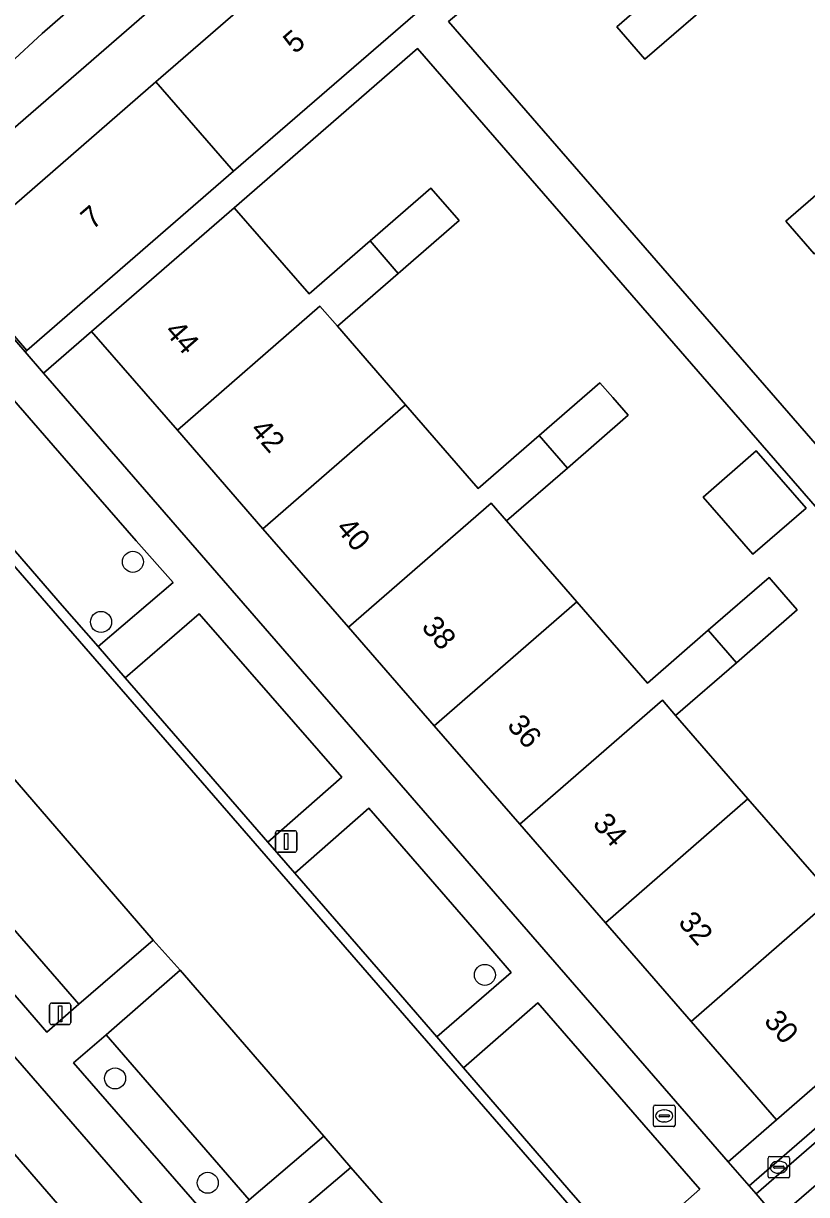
# Model space of a CAD drawing. Extents: x 155887 to 156869, y 383880 to 384678.
# Drawn here: x 156593 to 156629.4, y 384061.4 to 384115.9 of the extents above; entities that cross this region are included whole.
import ezdxf

# ---------------------------------------------------------------- set-up
doc = ezdxf.new("R2010")
doc.units = 0
for name, color, linetype in [('IMGEO_Berm_groen', 7, 'Continuous'), ('IMGEO_Boom', 7, 'Continuous'), ('IMGEO_Brandkraan', 7, 'Continuous'), ('IMGEO_Erf', 7, 'Continuous'), ('IMGEO_Kolk', 7, 'Continuous'), ('IMGEO_Lichtmast', 7, 'Continuous'), ('IMGEO_Pand', 7, 'Continuous'), ('IMGEO_Pand_nummerreeks', 7, 'Continuous'), ('IMGEO_Parkeervlak_open', 7, 'Continuous'), ('IMGEO_Rijbaan_lokaal_gesloten', 7, 'Continuous'), ('IMGEO_Rijbaan_lokaal_open', 7, 'Continuous'), ('IMGEO_Voetpad_open', 7, 'Continuous')]:
    doc.layers.add(name, color=color, linetype=linetype)

msp = doc.modelspace()

# ---------------------------------------------------------------- linework, layer by layer
at = {"layer": 'IMGEO_Berm_groen'}
for points in [[(156588.905, 384077.888), (156587.433, 384076.599), (156594.055, 384068.957), (156595.54, 384070.25)], [(156596.818, 384068.832), (156595.295, 384067.53), (156601.979, 384059.84), (156603.477, 384061.151)]]:
    msp.add_lwpolyline(points, close=True, dxfattribs=at)
at = {"layer": 'IMGEO_Boom'}
for centre in [(156598.061, 384090.837), (156596.58, 384088.039), (156614.434, 384071.617), (156597.234, 384066.801), (156601.543, 384061.942)]:
    msp.add_circle(centre, 0.489, dxfattribs=at)
at = {"layer": 'IMGEO_Brandkraan'}
for p, q in [((156622.277, 384064.629), (156622.277, 384065.481)), ((156622.352, 384065.555), (156623.204, 384065.555)), ((156622.579, 384065.098), (156622.977, 384065.098)), ((156622.765, 384065.335), (156622.79, 384065.335)), ((156623.278, 384065.481), (156623.278, 384064.629)), ((156623.204, 384064.555), (156622.352, 384064.555)), ((156622.536, 384065.049), (156622.536, 384065.061)), ((156622.974, 384065.012), (156622.576, 384065.012)), ((156622.788, 384064.775), (156622.763, 384064.775)), ((156623.02, 384065.061), (156623.02, 384065.049))]:
    msp.add_line(p, q, dxfattribs=at)
for points in [[(156622.277, 384064.629), (156622.277, 384065.481)], [(156622.352, 384065.555), (156623.204, 384065.555)], [(156623.278, 384065.481), (156623.278, 384064.629)], [(156623.204, 384064.555), (156622.352, 384064.555)]]:
    msp.add_lwpolyline(points, dxfattribs=at)
for centre, radius, start, end in [((156622.354, 384065.479), 0.0765, 91.552, 178.448), ((156622.354, 384065.479), 0.0765, 91.552, 178.448), ((156622.576, 384065.058), 0.0403, 85.8775, 175.7526), ((156622.981, 384065.06), 0.0386, 1.7309, 96.639), ((156623.202, 384065.479), 0.0765, 1.552, 88.448), ((156623.202, 384065.479), 0.0765, 1.552, 88.448), ((156622.354, 384064.631), 0.0765, 181.552, 268.448), ((156622.354, 384064.631), 0.0765, 181.552, 268.448), ((156622.573, 384065.048), 0.0366, 178.938, 274.7102), ((156622.977, 384065.055), 0.043, 264.8664, 352.4533), ((156623.202, 384064.631), 0.0765, 271.552, 358.448), ((156623.202, 384064.631), 0.0765, 271.552, 358.448)]:
    msp.add_arc(centre, radius, start, end, dxfattribs=at)
for centre, major_axis, ratio, start_param, end_param in [((156622.764, 384065.055), (-0.387, 0.002), 0.722429, 4.712389, 7.853982), ((156622.789, 384065.055), (-0.39, 0.002), 0.717154, 1.570796, 4.712389)]:
    msp.add_ellipse(centre, major_axis=major_axis, ratio=ratio, start_param=start_param, end_param=end_param, dxfattribs=at)
at = {"layer": 'IMGEO_Erf'}
for points in [[(156599.132, 384113.164), (156608.489, 384121.292), (156617.846, 384129.421), (156627.191, 384137.539), (156631.854, 384132.164), (156635.784, 384127.635), (156639.715, 384123.104), (156643.645, 384118.575), (156647.577, 384114.044), (156651.506, 384109.515), (156655.438, 384104.984), (156659.368, 384100.453), (156663.489, 384095.704), (156664.364, 384096.46), (156626.242, 384140.297), (156587.667, 384106.816), (156589.344, 384104.881), (156593.045, 384100.611), (156593.133, 384100.673), (156589.53, 384104.822)], [(156608.096, 384087.792), (156604.113, 384092.376), (156600.131, 384096.96), (156596.143, 384101.55), (156593.911, 384099.613), (156625.75, 384062.919), (156628.001, 384064.879), (156624.025, 384069.455), (156620.042, 384074.04), (156616.061, 384078.623), (156612.078, 384083.208)], [(156624.585, 384093.852), (156627.059, 384096.001), (156629.373, 384093.337), (156626.9, 384091.188)], [(156577.371, 384085.262), (156575.131, 384083.315), (156579.116, 384078.729), (156583.1, 384074.145), (156587.084, 384069.561), (156591.067, 384064.978), (156595.051, 384060.394), (156599.034, 384055.811), (156603.017, 384051.226), (156607.005, 384046.638), (156609.255, 384048.581)], [(156646.204, 384043.928), (156642.223, 384048.506), (156638.243, 384053.084), (156634.262, 384057.662), (156630.286, 384062.235), (156628.032, 384060.288), (156663.829, 384019.095), (156666.095, 384021.051), (156662.126, 384025.616), (156658.145, 384030.194), (156654.165, 384034.772), (156650.184, 384039.35)]]:
    msp.add_lwpolyline(points, close=True, dxfattribs=at)
for points in [[(156632.493, 384116.827), (156629.214, 384120.6), (156625.584, 384117.444), (156621.881, 384114.226), (156620.57, 384115.735), (156624.273, 384118.953), (156627.903, 384122.109), (156624.624, 384125.881), (156612.746, 384115.979), (156644.608, 384079.3)], [(156643.166, 384078.047), (156611.304, 384114.726), (156602.78, 384107.311), (156606.26, 384103.305), (156609.091, 384105.765), (156611.922, 384108.224), (156613.234, 384106.714), (156610.403, 384104.255), (156607.572, 384101.795), (156610.742, 384098.146), (156614.127, 384094.249), (156616.958, 384096.709), (156619.789, 384099.168), (156620.381, 384098.486), (156621.101, 384097.658), (156618.27, 384095.199), (156615.439, 384092.739), (156618.706, 384088.978), (156621.994, 384085.194), (156624.824, 384087.653), (156627.655, 384090.113), (156628.347, 384089.317), (156628.967, 384088.603), (156626.136, 384086.144), (156623.305, 384083.684), (156626.671, 384079.81), (156629.857, 384076.142)], [(156629.75, 384105.172), (156628.439, 384106.681), (156632.142, 384109.899)]]:
    msp.add_lwpolyline(points, dxfattribs=at)
at = {"layer": 'IMGEO_Kolk'}
for p, q in [((156627.607, 384062.242), (156627.607, 384063.094)), ((156627.682, 384063.168), (156628.534, 384063.168)), ((156628.095, 384062.948), (156628.12, 384062.948)), ((156628.608, 384063.094), (156628.608, 384062.242)), ((156627.866, 384062.662), (156627.866, 384062.674)), ((156628.304, 384062.625), (156627.906, 384062.625)), ((156627.909, 384062.711), (156628.307, 384062.711)), ((156628.118, 384062.388), (156628.093, 384062.388)), ((156628.35, 384062.674), (156628.35, 384062.662)), ((156628.534, 384062.168), (156627.682, 384062.168))]:
    msp.add_line(p, q, dxfattribs=at)
for points in [[(156627.607, 384062.242), (156627.607, 384063.094)], [(156627.682, 384063.168), (156628.534, 384063.168)], [(156628.608, 384063.094), (156628.608, 384062.242)], [(156628.534, 384062.168), (156627.682, 384062.168)]]:
    msp.add_lwpolyline(points, dxfattribs=at)
for centre, radius, start, end in [((156627.684, 384063.092), 0.0765, 91.552, 178.448), ((156627.684, 384063.092), 0.0765, 91.552, 178.448), ((156628.532, 384063.092), 0.0765, 1.552, 88.448), ((156628.532, 384063.092), 0.0765, 1.552, 88.448), ((156627.906, 384062.671), 0.0403, 85.8775, 175.7526), ((156627.903, 384062.661), 0.0366, 178.938, 274.7102), ((156628.307, 384062.668), 0.043, 264.8664, 352.4533), ((156628.311, 384062.673), 0.0386, 1.7309, 96.639), ((156627.684, 384062.244), 0.0765, 181.552, 268.448), ((156627.684, 384062.244), 0.0765, 181.552, 268.448), ((156628.532, 384062.244), 0.0765, 271.552, 358.448), ((156628.532, 384062.244), 0.0765, 271.552, 358.448)]:
    msp.add_arc(centre, radius, start, end, dxfattribs=at)
for centre, major_axis, ratio, start_param, end_param in [((156628.094, 384062.668), (-0.387, 0.002), 0.722429, 4.712389, 7.853982), ((156628.119, 384062.668), (-0.39, 0.002), 0.717154, 1.570796, 4.712389)]:
    msp.add_ellipse(centre, major_axis=major_axis, ratio=ratio, start_param=start_param, end_param=end_param, dxfattribs=at)
at = {"layer": 'IMGEO_Lichtmast'}
for p, q in [((156604.697, 384077.427), (156604.697, 384078.227)), ((156604.697, 384078.227), (156604.697, 384077.427)), ((156604.797, 384078.327), (156605.587, 384078.327)), ((156605.587, 384078.327), (156604.797, 384078.327)), ((156605.687, 384078.227), (156605.687, 384077.427)), ((156605.687, 384077.427), (156605.687, 384078.227)), ((156605.587, 384077.327), (156604.797, 384077.327)), ((156604.797, 384077.327), (156605.587, 384077.327)), ((156594.184, 384069.405), (156594.184, 384070.205)), ((156594.184, 384070.205), (156594.184, 384069.405)), ((156594.284, 384070.305), (156595.074, 384070.305)), ((156595.074, 384070.305), (156594.284, 384070.305)), ((156595.174, 384070.205), (156595.174, 384069.405)), ((156595.174, 384069.405), (156595.174, 384070.205)), ((156595.074, 384069.305), (156594.284, 384069.305)), ((156594.284, 384069.305), (156595.074, 384069.305))]:
    msp.add_line(p, q, dxfattribs=at)
for points in [[(156605.117, 384078.202), (156605.267, 384078.202), (156605.267, 384077.452), (156605.117, 384077.452), (156605.117, 384078.202)], [(156594.604, 384070.18), (156594.754, 384070.18), (156594.754, 384069.43), (156594.604, 384069.43), (156594.604, 384070.18)]]:
    msp.add_lwpolyline(points, dxfattribs=at)
for centre, start, end in [((156604.797, 384078.227), 90, 180), ((156604.797, 384078.227), 90, 180), ((156605.587, 384078.227), 0, 90), ((156605.587, 384078.227), 360, 90), ((156604.797, 384077.427), 180, 270), ((156604.797, 384077.427), 180, 270), ((156605.587, 384077.427), 270, 0), ((156605.587, 384077.427), 270, 0), ((156594.284, 384070.205), 90, 180), ((156594.284, 384070.205), 90, 180), ((156595.074, 384070.205), 0, 90), ((156595.074, 384070.205), 360, 90), ((156594.284, 384069.405), 180, 270), ((156594.284, 384069.405), 180, 270), ((156595.074, 384069.405), 270, 0), ((156595.074, 384069.405), 270, 0)]:
    msp.add_arc(centre, 0.1, start, end, dxfattribs=at)
at = {"layer": 'IMGEO_Pand'}
for points in [[(156612.102, 384117.132), (156608.489, 384121.292), (156599.132, 384113.164), (156602.741, 384109.01)], [(156625.584, 384117.444), (156624.273, 384118.953), (156620.57, 384115.735), (156621.881, 384114.226)], [(156599.132, 384113.164), (156589.53, 384104.822), (156593.133, 384100.673), (156602.741, 384109.01)], [(156632.142, 384109.899), (156628.439, 384106.681), (156629.75, 384105.172), (156633.453, 384108.39)], [(156613.234, 384106.714), (156611.922, 384108.224), (156609.091, 384105.765), (156610.403, 384104.255)], [(156602.78, 384107.311), (156596.143, 384101.55), (156600.131, 384096.96), (156606.761, 384102.729), (156607.572, 384101.795), (156610.403, 384104.255), (156609.091, 384105.765), (156606.26, 384103.305)], [(156607.572, 384101.795), (156606.761, 384102.729), (156600.131, 384096.96), (156604.113, 384092.376), (156610.742, 384098.146)], [(156621.101, 384097.658), (156620.381, 384098.486), (156619.789, 384099.168), (156616.958, 384096.709), (156618.27, 384095.199)], [(156610.742, 384098.146), (156604.113, 384092.376), (156608.096, 384087.792), (156614.724, 384093.562), (156615.439, 384092.739), (156618.27, 384095.199), (156616.958, 384096.709), (156614.127, 384094.249)], [(156626.9, 384091.188), (156629.373, 384093.337), (156627.059, 384096.001), (156624.585, 384093.852)], [(156615.439, 384092.739), (156614.724, 384093.562), (156608.096, 384087.792), (156612.078, 384083.208), (156618.706, 384088.978)], [(156628.967, 384088.603), (156628.347, 384089.317), (156627.655, 384090.113), (156624.824, 384087.653), (156626.136, 384086.144)], [(156618.706, 384088.978), (156612.078, 384083.208), (156616.061, 384078.623), (156622.689, 384084.393), (156623.305, 384083.684), (156626.136, 384086.144), (156624.824, 384087.653), (156621.994, 384085.194)], [(156623.305, 384083.684), (156622.689, 384084.393), (156616.061, 384078.623), (156620.042, 384074.04), (156626.671, 384079.81)], [(156626.671, 384079.81), (156620.042, 384074.04), (156624.025, 384069.455), (156630.654, 384075.225), (156631.169, 384074.633), (156634, 384077.092), (156632.688, 384078.602), (156629.857, 384076.142)], [(156631.169, 384074.633), (156630.654, 384075.225), (156624.025, 384069.455), (156628.001, 384064.879), (156634.638, 384070.639)], [(156595.051, 384060.394), (156591.067, 384064.978), (156584.465, 384059.242), (156587.749, 384055.461), (156588.447, 384054.657)]]:
    msp.add_lwpolyline(points, close=True, dxfattribs=at)
at = {"layer": 'IMGEO_Parkeervlak_open'}
for points in [[(156594.87, 384095.667), (156592.517, 384098.365), (156590.839, 384096.907), (156589.043, 384095.382), (156590.413, 384093.818), (156591.404, 384092.681), (156594.77, 384088.811), (156596.453, 384086.892), (156599.93, 384089.87), (156598.216, 384091.811)], [(156597.706, 384085.44), (156604.336, 384077.785), (156607.783, 384080.814), (156601.151, 384088.422)], [(156595.54, 384070.25), (156599, 384073.239), (156592.38, 384080.913), (156588.905, 384077.888)], [(156609.04, 384079.373), (156605.598, 384076.349), (156610.506, 384070.683), (156612.193, 384068.739), (156615.658, 384071.729), (156613.955, 384073.708)], [(156606.948, 384064.118), (156600.266, 384071.831), (156596.818, 384068.832), (156603.477, 384061.151)], [(156616.904, 384070.314), (156613.441, 384067.288), (156618.345, 384061.609), (156619.483, 384060.292), (156620.955, 384058.609), (156622.581, 384060.015), (156624.428, 384061.64), (156621.832, 384064.636)], [(156608.204, 384062.662), (156604.722, 384059.704), (156609.695, 384053.999), (156612.242, 384051.077), (156614.168, 384052.776), (156615.678, 384054.06), (156614.29, 384055.679), (156613.133, 384057.006)]]:
    msp.add_lwpolyline(points, close=True, dxfattribs=at)
at = {"layer": 'IMGEO_Rijbaan_lokaal_gesloten'}
for points in [[(156583.599, 384105.173), (156584.982, 384106.904), (156592.374, 384114.06), (156593.839, 384115.427), (156617.343, 384135.911), (156620.351, 384138.467), (156622.416, 384140.04), (156625.179, 384141.829), (156626.774, 384142.763), (156627.243, 384143.025), (156627.717, 384143.278), (156628.196, 384143.52), (156628.68, 384143.752), (156629.169, 384143.974), (156629.663, 384144.186)], [(156646.454, 384028.54), (156584.127, 384100.331), (156579.597, 384096.394), (156579.244, 384096.079), (156582.931, 384091.822), (156583.811, 384090.821), (156585.156, 384089.249), (156586.193, 384088.05), (156591.142, 384082.341), (156592.38, 384080.913), (156599, 384073.239), (156600.266, 384071.831), (156606.948, 384064.118), (156608.204, 384062.662), (156613.133, 384057.006), (156614.29, 384055.679), (156615.678, 384054.06), (156617.88, 384051.561), (156619.335, 384049.866), (156625.284, 384043.011), (156626.529, 384041.587), (156633.113, 384033.952)]]:
    msp.add_lwpolyline(points, dxfattribs=at)
at = {"layer": 'IMGEO_Rijbaan_lokaal_open'}
msp.add_lwpolyline([(156634.535, 384043.005), (156625.01, 384053.951), (156624.566, 384054.471), (156623.112, 384056.157), (156620.955, 384058.609), (156619.483, 384060.292), (156618.345, 384061.609), (156613.441, 384067.288), (156612.193, 384068.739), (156610.506, 384070.683), (156605.598, 384076.349), (156604.336, 384077.785), (156597.706, 384085.44), (156596.453, 384086.892), (156594.77, 384088.811), (156591.404, 384092.681), (156590.413, 384093.818), (156589.043, 384095.382), (156588.18, 384096.392), (156584.474, 384100.632), (156584.127, 384100.331), (156646.454, 384028.54)], dxfattribs=at)
at = {"layer": 'IMGEO_Voetpad_open'}
for points in [[(156626.242, 384140.297), (156628.519, 384142.267), (156627.986, 384142.884), (156627.033, 384142.388), (156625.506, 384141.445), (156625.179, 384141.829), (156622.416, 384140.04), (156620.351, 384138.467), (156617.343, 384135.911), (156593.839, 384115.427), (156592.374, 384114.06), (156584.982, 384106.904), (156583.599, 384105.173)], [(156583.141, 384104.026), (156583.03, 384102.742), (156587.667, 384106.816), (156626.242, 384140.297)], [(156628.032, 384060.288), (156627.051, 384061.422), (156626.735, 384061.795), (156625.75, 384062.919), (156593.911, 384099.613), (156593.045, 384100.611), (156589.344, 384104.881), (156587.667, 384106.816), (156583.03, 384102.742)], [(156592.517, 384098.365), (156594.87, 384095.667), (156598.216, 384091.811), (156599.93, 384089.87), (156596.453, 384086.892), (156597.706, 384085.44), (156601.151, 384088.422), (156607.783, 384080.814), (156604.336, 384077.785), (156605.598, 384076.349), (156609.04, 384079.373), (156613.955, 384073.708), (156615.658, 384071.729), (156612.193, 384068.739), (156613.441, 384067.288), (156616.904, 384070.314), (156621.832, 384064.636), (156624.428, 384061.64), (156622.581, 384060.015)], [(156577.111, 384097.787), (156571.128, 384092.444), (156572.838, 384090.477), (156576.501, 384086.263), (156577.371, 384085.262), (156609.255, 384048.581), (156610.251, 384047.438), (156610.564, 384047.077), (156611.545, 384045.94), (156647.359, 384004.761)], [(156601.979, 384059.84), (156595.295, 384067.53), (156596.818, 384068.832), (156600.266, 384071.831), (156599, 384073.239), (156595.54, 384070.25), (156594.055, 384068.957), (156587.433, 384076.599), (156588.905, 384077.888), (156592.38, 384080.913), (156591.142, 384082.341), (156587.675, 384079.35), (156586.172, 384078.05), (156578.847, 384086.504), (156580.345, 384087.815), (156582.022, 384089.27), (156583.811, 384090.821), (156582.931, 384091.822), (156579.467, 384088.82), (156577.934, 384087.519), (156574.284, 384091.742), (156575.754, 384093.051), (156579.244, 384096.079), (156579.597, 384096.394)], [(156604.722, 384059.704), (156608.204, 384062.662), (156606.948, 384064.118), (156603.477, 384061.151)]]:
    msp.add_lwpolyline(points, dxfattribs=at)
for points in [[(156612.746, 384115.979), (156624.624, 384125.881), (156623.575, 384127.088), (156621.464, 384125.256), (156612.102, 384117.132), (156602.741, 384109.01), (156593.133, 384100.673), (156593.045, 384100.611), (156593.911, 384099.613), (156596.143, 384101.55), (156602.78, 384107.311), (156611.304, 384114.726), (156643.166, 384078.047), (156644.608, 384079.3)], [(156665.358, 384095.323), (156664.364, 384096.46), (156663.489, 384095.704), (156656.256, 384089.418), (156644.608, 384079.3), (156643.166, 384078.047), (156634.638, 384070.639), (156628.001, 384064.879), (156625.75, 384062.919), (156626.735, 384061.795)], [(156665.67, 384094.951), (156665.358, 384095.323), (156626.735, 384061.795), (156627.051, 384061.422)], [(156636.922, 384067.987), (156645.025, 384075.023), (156646.945, 384076.691), (156658.559, 384086.776), (156665.791, 384093.061), (156666.669, 384093.809), (156665.67, 384094.951), (156627.051, 384061.422), (156628.032, 384060.288), (156630.286, 384062.235)]]:
    msp.add_lwpolyline(points, close=True, dxfattribs=at)

# ---------------------------------------------------------------- texts
at = {"layer": 'IMGEO_Pand_nummerreeks'}
for s, rotation, p in [('5', 40.9816, (156605.597, 384114.435)), ('7', 40.9816, (156596.181, 384106.255)), ('44', 310.9835, (156599.495, 384101.534)), ('42', 310.9835, (156603.476, 384096.952)), ('40', 310.9835, (156607.462, 384092.364)), ('38', 310.9835, (156611.444, 384087.78)), ('36', 310.9835, (156615.424, 384083.198)), ('34', 310.9835, (156619.407, 384078.615)), ('32', 310.9835, (156623.387, 384074.033)), ('30', 310.9835, (156627.373, 384069.445))]:
    msp.add_text(s, height=1, rotation=rotation, dxfattribs=at).set_placement(p)

doc.saveas('drawing.dxf')
